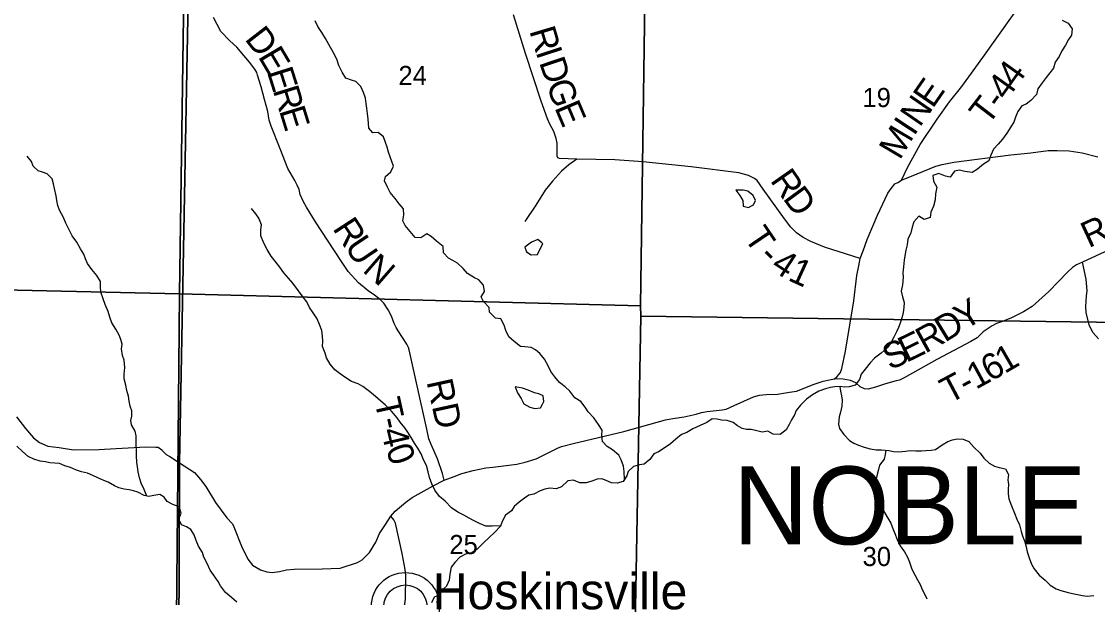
# Model space of a CAD drawing. Extents: x 2043100 to 2470832, y 443715 to 810583.
# Drawn here: x 2219225 to 2231654, y 646463 to 653117 of the extents above; entities that cross this region are included whole.
import ezdxf

# ---------------------------------------------------------------- set-up
doc = ezdxf.new("R2010")
doc.units = 0
for name, color, linetype in [('GM_X_County_Road', 7, 'Continuous'), ('GM_X_Minor_Lake', 7, 'Continuous'), ('GM_X_Minor_River', 7, 'Continuous'), ('GM_X_Section', 7, 'Continuous'), ('GM_X_Section_Text', 7, 'Continuous'), ('GM_X_Township', 7, 'Continuous'), ('GM_X_Township_Road', 7, 'Continuous'), ('GM_X_Township_Road_Text', 7, 'Continuous'), ('GM_X_Township_Text', 7, 'Continuous'), ('GM_X_Unincorporated', 7, 'Continuous'), ('GM_X_Unincorporated_Text', 7, 'Continuous')]:
    doc.layers.add(name, color=color, linetype=linetype)

msp = doc.modelspace()

# ---------------------------------------------------------------- linework, layer by layer
at = {"layer": 'GM_X_County_Road'}
for points in [[(2223492, 647403), (2223542, 647461), (2223666, 647564), (2223736, 647616), (2223981, 647754), (2224109, 647817), (2224223, 647861), (2224313, 647895), (2224441, 647931), (2224589, 647959), (2224669, 647968), (2224947, 648004), (2225043, 648024), (2225169, 648066), (2225323, 648143), (2225417, 648189), (2225461, 648205), (2225596, 648243), (2226182, 648382), (2226664, 648515), (2226750, 648529), (2226880, 648548), (2227020, 648580), (2227080, 648600), (2227146, 648612), (2227320, 648632), (2227366, 648640), (2227457, 648679), (2227681, 648781), (2227749, 648799), (2227827, 648807), (2227959, 648812), (2228095, 648834), (2228179, 648848), (2228265, 648880), (2228369, 648922), (2228485, 648961), (2228559, 648979), (2228617, 648989), (2228647, 649017), (2228685, 649063), (2228703, 649109), (2228745, 649309), (2228838, 649890), (2228876, 650181), (2228896, 650295), (2228914, 650377), (2228946, 650469), (2228993, 650599), (2229113, 650878), (2229231, 651134), (2229271, 651188), (2229315, 651241), (2229349, 651257), (2229391, 651283), (2229571, 651357), (2229787, 651444), (2229860, 651464), (2229994, 651490), (2230654, 651577), (2230884, 651601), (2231086, 651628), (2231190, 651628), (2231326, 651622), (2231478, 651600), (2231658, 651553)], [(2219166, 648548), (2219271, 648414), (2219365, 648308), (2219433, 648254), (2219527, 648212), (2219659, 648194), (2219827, 648169), (2220122, 648173), (2220182, 648176)], [(2220182, 648176), (2220662, 648202), (2220778, 648200), (2220805, 648198), (2220844, 648168), (2220847, 648165)], [(2220847, 648165), (2220851, 648161), (2220896, 648114), (2220938, 648091), (2221048, 648018), (2221222, 647908), (2221291, 647824), (2221354, 647746), (2221464, 647560), (2221595, 647382), (2221661, 647312), (2221677, 647278), (2221767, 647054), (2221839, 646904), (2221895, 646836), (2221985, 646782), (2222057, 646758), (2222119, 646752), (2222205, 646762), (2222287, 646781), (2222373, 646791), (2222697, 646793), (2222905, 646800), (2223106, 646868), (2223160, 646898), (2223246, 646982), (2223318, 647103), (2223362, 647201), (2223428, 647305), (2223492, 647403)], [(2223647, 646334), (2223661, 646442), (2223666, 646717), (2223658, 646785), (2223622, 646969), (2223544, 647323), (2223524, 647361), (2223492, 647403)]]:
    msp.add_lwpolyline(points, dxfattribs=at)
at = {"layer": 'GM_X_Minor_Lake'}
for points in [[(2227475, 651170), (2227521, 651107), (2227559, 651049), (2227563, 650983), (2227621, 650967), (2227659, 650988)], [(2227659, 650988), (2227679, 650999), (2227703, 651049), (2227677, 651107), (2227617, 651155), (2227563, 651169), (2227475, 651170)], [(2225236, 650560), (2225191, 650598), (2225117, 650566), (2225040, 650509)], [(2225040, 650509), (2225058, 650457), (2225112, 650420), (2225184, 650426), (2225214, 650482), (2225247, 650550), (2225236, 650560)], [(2224929, 648896), (2224955, 648828), (2224995, 648760), (2225027, 648698), (2225095, 648660), (2225153, 648646), (2225221, 648654), (2225243, 648695)], [(2225243, 648695), (2225259, 648725), (2225251, 648791), (2225201, 648817), (2225151, 648826), (2225079, 648858), (2225013, 648882), (2224929, 648896)]]:
    msp.add_lwpolyline(points, dxfattribs=at)
at = {"layer": 'GM_X_Minor_River'}
for points in [[(2226190, 647826), (2226185, 647919), (2226179, 647981), (2226153, 648053), (2226126, 648107), (2226052, 648167), (2225990, 648205), (2225936, 648265), (2225928, 648333), (2225934, 648397), (2225889, 648461), (2225835, 648537), (2225769, 648608), (2225737, 648660), (2225687, 648728), (2225617, 648768), (2225558, 648848), (2225506, 648898), (2225440, 648947), (2225384, 649013), (2225340, 649075), (2225308, 649139), (2225265, 649217), (2225211, 649283), (2225161, 649323), (2225111, 649351), (2225041, 649358), (2224989, 649362), (2224915, 649420), (2224855, 649474), (2224819, 649546), (2224802, 649610), (2224760, 649680), (2224700, 649690), (2224632, 649757), (2224628, 649813), (2224562, 649881), (2224536, 649937), (2224573, 649999), (2224563, 650071), (2224509, 650133), (2224457, 650157), (2224375, 650205), (2224325, 650263), (2224261, 650324), (2224206, 650356), (2224156, 650384), (2224100, 650446), (2224094, 650516), (2224018, 650578), (2223958, 650634), (2223908, 650664), (2223836, 650619), (2223772, 650621), (2223716, 650689), (2223657, 650761), (2223629, 650813), (2223643, 650885), (2223637, 650951), (2223589, 651009), (2223541, 651071), (2223482, 651140), (2223450, 651212), (2223418, 651276), (2223428, 651326), (2223490, 651381), (2223521, 651447), (2223501, 651501), (2223483, 651553), (2223463, 651607), (2223447, 651665), (2223429, 651719), (2223406, 651783), (2223346, 651835), (2223284, 651830), (2223236, 651886), (2223234, 651938), (2223228, 651990), (2223220, 652054), (2223214, 652114), (2223207, 652170), (2223197, 652230), (2223177, 652298), (2223143, 652366), (2223085, 652422), (2223035, 652438), (2222973, 652464), (2222928, 652532), (2222890, 652608), (2222868, 652680), (2222828, 652756), (2222776, 652851), (2222735, 652919), (2222693, 652989), (2222647, 653059), (2222617, 653123)], [(2231245, 653133), (2231314, 653098), (2231362, 653032), (2231356, 652960), (2231318, 652909), (2231286, 652845), (2231242, 652779), (2231211, 652711), (2231167, 652647), (2231145, 652577), (2231103, 652524), (2231061, 652470), (2231016, 652408), (2230966, 652340), (2230948, 652272), (2230886, 652205), (2230832, 652163), (2230779, 652141), (2230733, 652079), (2230707, 652013), (2230689, 651954), (2230653, 651900), (2230606, 651826), (2230558, 651758), (2230508, 651698), (2230454, 651643), (2230424, 651573), (2230401, 651507), (2230337, 651467), (2230269, 651410), (2230207, 651374), (2230123, 651384), (2230061, 651400), (2230001, 651387), (2229953, 651319), (2229897, 651331), (2229823, 651359), (2229753, 651339), (2229760, 651273), (2229800, 651203), (2229784, 651125), (2229780, 651056), (2229760, 650984), (2229729, 650914), (2229721, 650854), (2229651, 650830), (2229591, 650868), (2229533, 650803), (2229513, 650739), (2229497, 650675), (2229464, 650603), (2229454, 650537), (2229440, 650475), (2229428, 650409), (2229422, 650359), (2229413, 650284), (2229405, 650214), (2229409, 650164), (2229403, 650076), (2229387, 650002), (2229402, 649936), (2229422, 649870), (2229418, 649812), (2229410, 649756), (2229398, 649706), (2229375, 649632), (2229355, 649582), (2229331, 649530), (2229301, 649469), (2229263, 649395), (2229224, 649345), (2229154, 649285), (2229080, 649228), (2229030, 649174), (2228972, 649100), (2228925, 649042), (2228905, 648982), (2228855, 648917), (2228787, 648895), (2228733, 648891), (2228681, 648899), (2228621, 648897), (2228565, 648888), (2228511, 648872), (2228437, 648848), (2228363, 648802), (2228292, 648753)], [(2220671, 647634), (2220640, 647712), (2220608, 647782), (2220589, 647844), (2220573, 647914), (2220565, 647972), (2220557, 648026), (2220555, 648098), (2220552, 648158), (2220550, 648220), (2220550, 648270), (2220548, 648332), (2220536, 648384), (2220496, 648456), (2220487, 648506), (2220499, 648558), (2220499, 648620), (2220481, 648674), (2220469, 648732), (2220461, 648790), (2220442, 648852), (2220428, 648914), (2220410, 648988), (2220410, 649044), (2220420, 649120), (2220411, 649204), (2220391, 649260), (2220379, 649336), (2220387, 649388), (2220371, 649442), (2220351, 649494), (2220316, 649564), (2220268, 649636), (2220246, 649700), (2220224, 649768), (2220192, 649846), (2220169, 649914), (2220143, 649990), (2220139, 650056), (2220139, 650114), (2220095, 650182), (2220038, 650252), (2219988, 650320), (2219964, 650374), (2219946, 650428), (2219906, 650492), (2219864, 650567), (2219811, 650639), (2219777, 650709), (2219737, 650787), (2219709, 650851), (2219663, 650937), (2219646, 650991), (2219634, 651049), (2219624, 651103), (2219604, 651187), (2219594, 651241), (2219577, 651301), (2219523, 651357), (2219469, 651377), (2219419, 651393), (2219361, 651444), (2219339, 651500), (2219291, 651562)], [(2224760, 647292), (2224663, 647286), (2224587, 647287), (2224515, 647317), (2224447, 647353), (2224397, 647379), (2224333, 647414), (2224267, 647450), (2224193, 647500), (2224119, 647576), (2224055, 647628), (2224000, 647702), (2223964, 647775), (2223938, 647849), (2223922, 647915), (2223902, 647987), (2223873, 648047), (2223841, 648121), (2223803, 648189), (2223763, 648247), (2223727, 648309), (2223689, 648371), (2223652, 648423), (2223600, 648487), (2223564, 648539), (2223498, 648616), (2223426, 648690), (2223376, 648732), (2223315, 648786), (2223245, 648844), (2223169, 648900), (2223115, 648929), (2223037, 648957), (2222971, 648999), (2222907, 649045), (2222845, 649093), (2222791, 649160), (2222748, 649232), (2222734, 649286), (2222702, 649362), (2222704, 649422), (2222702, 649480), (2222693, 649548), (2222669, 649618), (2222641, 649680), (2222593, 649752), (2222551, 649814), (2222519, 649880), (2222480, 649934), (2222426, 650006), (2222358, 650092), (2222310, 650150), (2222256, 650213), (2222207, 650279), (2222167, 650333), (2222107, 650407), (2222063, 650483), (2222023, 650557), (2221988, 650639), (2221990, 650711), (2221996, 650767), (2221968, 650843), (2221932, 650895), (2221882, 650955)], [(2228679, 648899), (2228685, 648845), (2228699, 648793), (2228704, 648741), (2228702, 648673), (2228684, 648605), (2228670, 648548), (2228664, 648466), (2228676, 648416), (2228723, 648346), (2228791, 648277), (2228841, 648245), (2228893, 648221), (2228961, 648199), (2229027, 648179), (2229099, 648168), (2229161, 648170), (2229245, 648162), (2229297, 648150), (2229359, 648145), (2229437, 648153), (2229491, 648159), (2229557, 648155), (2229621, 648156), (2229673, 648162), (2229733, 648166), (2229785, 648172), (2229861, 648228), (2229925, 648263), (2229980, 648285), (2230032, 648297), (2230104, 648291), (2230168, 648266), (2230227, 648198), (2230299, 648130), (2230341, 648074), (2230403, 648014), (2230465, 647978), (2230519, 647963), (2230593, 647949), (2230627, 647883), (2230620, 647821), (2230626, 647769), (2230624, 647715), (2230622, 647659), (2230630, 647601), (2230662, 647521), (2230695, 647435), (2230723, 647369), (2230755, 647301), (2230771, 647225), (2230789, 647173), (2230816, 647105), (2230830, 647047), (2230842, 646991), (2230864, 646919), (2230894, 646847), (2230923, 646795), (2230981, 646719), (2231051, 646661), (2231107, 646606), (2231177, 646562), (2231231, 646542), (2231315, 646522), (2231367, 646508), (2231423, 646497), (2231481, 646487), (2231537, 646479), (2231611, 646487)], [(2228292, 648753), (2228222, 648683), (2228172, 648623), (2228156, 648573), (2228118, 648516), (2228091, 648460), (2228057, 648398), (2227989, 648346), (2227909, 648350), (2227845, 648383), (2227781, 648371), (2227705, 648391), (2227653, 648403), (2227599, 648403), (2227549, 648416), (2227497, 648446), (2227445, 648486), (2227377, 648506), (2227311, 648512), (2227261, 648524), (2227205, 648527), (2227141, 648483), (2227063, 648449), (2226981, 648410), (2226911, 648368), (2226849, 648346), (2226782, 648292), (2226722, 648239), (2226650, 648189), (2226582, 648147), (2226530, 648121), (2226484, 648056), (2226417, 648004), (2226365, 647996), (2226295, 647976), (2226233, 647919), (2226217, 647867), (2226175, 647803), (2226105, 647783), (2226041, 647787), (2225979, 647816), (2225927, 647834), (2225873, 647830), (2225815, 647806), (2225747, 647786), (2225676, 647787), (2225601, 647817), (2225536, 647809), (2225464, 647741), (2225400, 647718), (2225328, 647724), (2225270, 647714), (2225216, 647694), (2225144, 647657), (2225086, 647645), (2225034, 647611), (2224972, 647565), (2224915, 647515), (2224887, 647464), (2224815, 647414), (2224779, 647342), (2224757, 647286), (2224692, 647218), (2224626, 647157), (2224566, 647099), (2224488, 647019), (2224426, 646978), (2224355, 646964), (2224289, 646930), (2224231, 646866), (2224189, 646814), (2224173, 646733), (2224165, 646663), (2224134, 646593), (2224064, 646533), (2224042, 646469), (2224020, 646401)], [(2221713, 646409), (2221651, 646464), (2221581, 646522), (2221525, 646596), (2221495, 646648), (2221442, 646724), (2221406, 646780), (2221368, 646856), (2221332, 646930), (2221314, 646982), (2221271, 647054), (2221241, 647122), (2221219, 647188), (2221181, 647249), (2221131, 647279), (2221073, 647303), (2221043, 647367), (2221068, 647437), (2221046, 647509), (2220972, 647535), (2220908, 647571), (2220872, 647623), (2220822, 647651), (2220754, 647642), (2220694, 647630), (2220642, 647640), (2220570, 647678), (2220518, 647696), (2220468, 647707), (2220410, 647713), (2220350, 647731), (2220300, 647753), (2220226, 647795), (2220174, 647814), (2220106, 647846), (2220048, 647872), (2219987, 647900), (2219919, 647914), (2219859, 647935), (2219791, 647963), (2219727, 647985), (2219663, 648011), (2219611, 648013), (2219553, 648018), (2219503, 648028), (2219439, 648036), (2219367, 648060), (2219303, 648090), (2219237, 648149), (2219171, 648211)], [(2229211, 648165), (2229201, 648116), (2229189, 648060), (2229136, 647992), (2229124, 647942), (2229106, 647869), (2229092, 647817), (2229088, 647751), (2229068, 647699), (2229079, 647645), (2229127, 647575), (2229163, 647509), (2229195, 647443), (2229233, 647378), (2229266, 647320), (2229296, 647248), (2229316, 647194), (2229338, 647140), (2229376, 647060), (2229424, 646990), (2229461, 646928), (2229483, 646872), (2229509, 646790), (2229545, 646724), (2229577, 646668), (2229606, 646612), (2229630, 646556), (2229656, 646504), (2229682, 646446)], [(2224050, 646491), (2223990, 646465), (2223962, 646400)]]:
    msp.add_lwpolyline(points, dxfattribs=at)
at = {"layer": 'GM_X_Section'}
for points in [[(2221126, 655316), (2221050, 649972), (2215769, 650089), (2215851, 655444)], [(2226448, 655168), (2226448, 654980), (2226377, 649831), (2221050, 649972), (2221126, 655316)], [(2232019, 654910), (2231937, 649641), (2226379, 649711), (2226377, 649831), (2226448, 654980)], [(2215769, 650089), (2221050, 649972), (2221000, 644559), (2215718, 644700)], [(2221050, 649972), (2226377, 649831), (2226379, 649711), (2226283, 644450), (2221000, 644559)], [(2226379, 649711), (2231937, 649641), (2231831, 644275), (2226282, 644388), (2226283, 644450)]]:
    msp.add_lwpolyline(points, close=True, dxfattribs=at)
at = {"layer": 'GM_X_Township'}
for points in [[(2221192, 660299), (2221175, 657999), (2221149, 653364), (2221048, 648018), (2221044, 645934), (2220986, 642635), (2220927, 639237), (2219619, 639266), (2216075, 639353), (2210327, 639538), (2204969, 639660), (2200443, 639771), (2194114, 639990), (2194110, 640430), (2194154, 645194), (2194419, 656109), (2194456, 656593), (2194570, 662033)], [(2232922, 639010), (2230294, 639053), (2227396, 639101), (2225150, 639138), (2223066, 639197), (2220927, 639237), (2220986, 642635), (2221044, 645934), (2221048, 648018), (2221149, 653364), (2221175, 657999), (2221192, 660299)]]:
    msp.add_lwpolyline(points, dxfattribs=at)
at = {"layer": 'GM_X_Township_Road'}
for points in [[(2229391, 651283), (2229459, 651431), (2229606, 651694), (2229804, 651988), (2229946, 652189), (2230086, 652365), (2230329, 652702), (2230671, 653183), (2230837, 653420), (2230880, 653482), (2230910, 653538), (2230924, 653614), (2230938, 653684), (2230978, 653764), (2231164, 654051), (2231326, 654332), (2231368, 654426), (2231403, 654590), (2231408, 654917)], [(2228914, 650377), (2228827, 650406), (2228501, 650508), (2228344, 650577), (2228256, 650622), (2228178, 650675), (2228111, 650739), (2228037, 650836), (2227794, 651179), (2227722, 651279), (2227693, 651304), (2227623, 651336), (2227511, 651367), (2226961, 651439), (2226403, 651496), (2226077, 651520), (2225639, 651526), (2225441, 651533), (2225421, 651541), (2225413, 651563), (2225412, 651711), (2225403, 651765), (2225373, 651845), (2225326, 651931), (2225302, 651994), (2225228, 652198), (2225046, 652749), (2224907, 653195)], [(2224109, 647817), (2224087, 647895), (2224030, 648065), (2223959, 648231), (2223932, 648295), (2223906, 648409), (2223788, 648944), (2223703, 649322), (2223697, 649350), (2223675, 649388), (2223574, 649542), (2223551, 649581), (2223531, 649629), (2223497, 649713), (2223462, 649785), (2223410, 649861), (2223371, 649900), (2223301, 649954), (2223229, 650007), (2223118, 650097), (2222999, 650228), (2222920, 650345), (2222767, 650581), (2222619, 650804), (2222516, 650973), (2222482, 651033), (2222445, 651119), (2222431, 651175), (2222410, 651227), (2222382, 651281), (2222303, 651418), (2222212, 651644), (2222108, 651909), (2222085, 651977), (2222069, 652079), (2222030, 652217), (2221995, 652361), (2221950, 652495), (2221943, 652529), (2221921, 652565), (2221859, 652646), (2221713, 652819), (2221631, 652893), (2221526, 653002), (2221444, 653162)], [(2225639, 651526), (2225547, 651460), (2225464, 651387), (2225359, 651272), (2225275, 651167), (2225165, 650994), (2225040, 650805)], [(2231739, 650455), (2231481, 650335), (2231413, 650305), (2231365, 650273), (2231307, 650222), (2231201, 650110), (2231093, 649996), (2230898, 649823), (2230800, 649763), (2230654, 649689), (2230546, 649647), (2230486, 649626), (2230438, 649602), (2230334, 649532), (2230264, 649462), (2230192, 649420), (2229800, 649213), (2229421, 649002), (2229369, 648974), (2229327, 648964), (2229207, 648930), (2229091, 648891), (2229005, 648871), (2228963, 648873), (2228913, 648897), (2228861, 648943), (2228801, 648969), (2228715, 648983), (2228617, 648989)], [(2231666, 649450), (2231606, 649520), (2231564, 649600), (2231523, 649750), (2231519, 649824), (2231529, 649946), (2231535, 650007), (2231523, 650141), (2231481, 650335)]]:
    msp.add_lwpolyline(points, dxfattribs=at)
at = {"layer": 'GM_X_Unincorporated'}
for radius in [393, 249]:
    msp.add_circle((2223660, 646358), radius, dxfattribs=at)

# ---------------------------------------------------------------- texts
at = {"layer": 'GM_X_Section_Text'}
for s, p in [('24', (2223579, 652383)), ('19', (2228939, 652128)), ('25', (2224167, 646964)), ('30', (2228941, 646826))]:
    msp.add_text(s, height=220.8, rotation=0, dxfattribs=at).set_placement(p)
at = {"layer": 'GM_X_Township_Road_Text'}
for s, rotation, p in [('D', 307.8127, (2221795, 652913)), ('R', 286.6772, (2225089, 653010)), ('E', 300.6279, (2221951, 652713)), ('I', 287.9577, (2225162, 652767)), ('D', 288.5587, (2225201, 652647)), ('E', 287.5432, (2222058, 652536)), ('4', 54.507, (2230713, 652345)), ('G', 288.656, (2225285, 652396)), ('E', 55.258, (2229751, 652103)), ('4', 54.3794, (2230605, 652194)), ('R', 287.0981, (2222126, 652323)), ('E', 292.9925, (2225378, 652123)), ('N', 55.3935, (2229602, 651886)), ('T', 52.4453, (2230389, 651907)), ('-', 53.9227, (2230531, 652092)), ('E', 287.0904, (2222198, 652088)), ('I', 56.587, (2229535, 651784)), ('M', 59.3128, (2229371, 651507)), ('R', 304.9134, (2227866, 651280)), ('D', 306.2766, (2228012, 651072)), ('R', 302.9951, (2222812, 650726)), ('R', 24.8665, (2231553, 650496)), ('T', 304.181, (2227563, 650621)), ('U', 303.9617, (2222949, 650515)), ('N', 319.0127, (2223153, 650233)), ('-', 314.6788, (2227727, 650389)), ('4', 326.9174, (2227868, 650258)), ('1', 335.5326, (2228066, 650133)), ('Y', 31.7417, (2230117, 649543)), ('D', 31.5658, (2229891, 649404)), ('R', 28.9903, (2229663, 649277)), ('E', 25.8934, (2229445, 649171)), ('S', 25.324, (2229259, 649083)), ('1', 30.1175, (2230581, 649043)), ('6', 29.2077, (2230415, 648951)), ('T', 27.9739, (2229940, 648696)), ('1', 28.446, (2230249, 648861)), ('RD', 282.3681, (2223902, 648956)), ('-', 28.0878, (2230138, 648802)), ('T', 282.5674, (2223300, 648736)), ('-', 282.6697, (2223349, 648516)), ('4', 283.1209, (2223376, 648393)), ('0', 289.6485, (2223429, 648178))]:
    msp.add_text(s, height=300, rotation=rotation, dxfattribs=at).set_placement(p)
at = {"layer": 'GM_X_Township_Text'}
msp.add_text('NOBLE', height=900, rotation=0, dxfattribs=at).set_placement((2227445, 647076))
at = {"layer": 'GM_X_Unincorporated_Text'}
msp.add_text('Hoskinsville', height=416.67, rotation=0, dxfattribs=at).set_placement((2223975, 646326))

doc.saveas('drawing.dxf')
